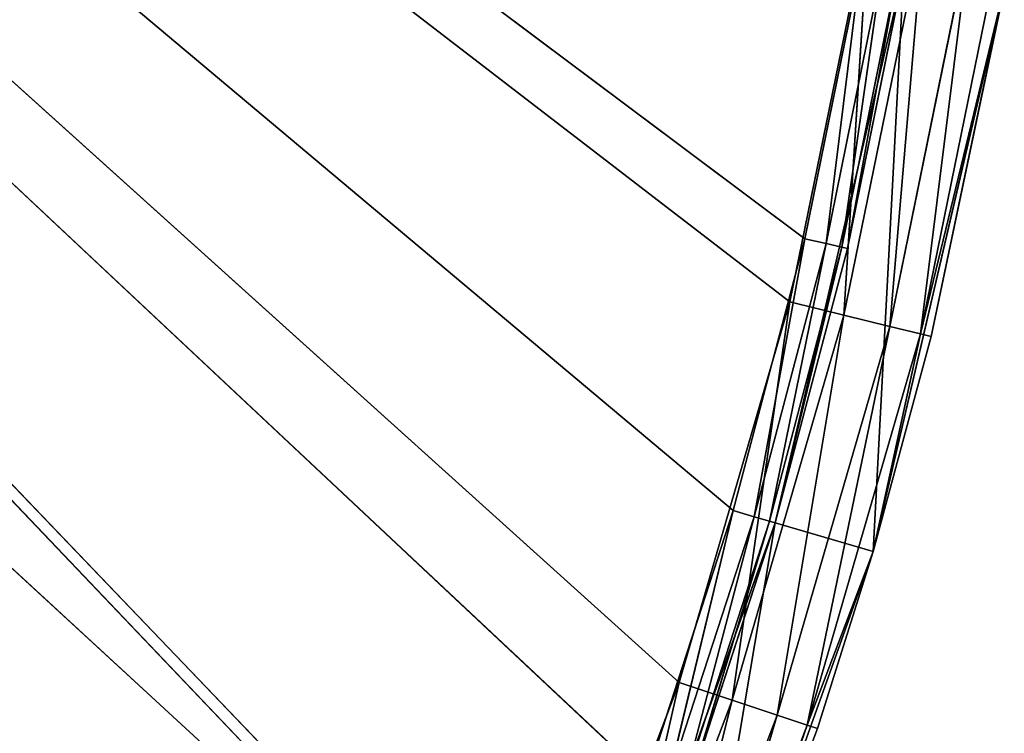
# Model space of a CAD drawing. Extents: x 0 to 71, y 0 to 117.
# Tile 287 of 656: x 63 to 70, y 54 to 59. Entities that reach past the tile are written whole.
import ezdxf

# ---------------------------------------------------------------- set-up
doc = ezdxf.new("R2010")
doc.units = 0
doc.header["$LTSCALE"] = 25.4
doc.layers.get('0').update_dxf_attribs({"color": 13, "linetype": 'CONTINUOUS'})

# ---------------------------------------------------------------- blocks, each defined once
blk = doc.blocks.new('MONO-LONG-I-S-GOLD-7670-76')
at = {"color": 250}
for p, q in [((62.5019, 311.4521, 1.7576), (58.5124, 311.4521, 1.5474)), ((58.5124, 311.4521, 1.5474), (62.3047, 311.4521, 2.4293)), ((62.5019, 311.4521, 1.7576), (58.5124, 311.4521, 1.5474)), ((58.5124, 311.4521, 1.5474), (62.3047, 311.4521, 2.4293)), ((58.5124, 311.4521, 1.5474), (60.4212, 293.4521, 1.9342)), ((58.5124, 311.4521, 1.5474), (60.4212, 293.4521, 1.9342)), ((58.6318, 311.4521, 0.8577), (61.0258, 293.4521, 1.3592)), ((58.6318, 311.4521, 0.8577), (61.0258, 293.4521, 1.3592)), ((58.6318, 311.4521, 0.8577), (62.5019, 311.4521, 1.7576)), ((58.6318, 311.4521, 0.8577), (62.5019, 311.4521, 1.7576)), ((62.3047, 311.4521, 2.4293), (60.4212, 293.4521, 1.9342)), ((62.3047, 311.4521, 2.4293), (60.4212, 293.4521, 1.9342)), ((62.5019, 311.4521, 1.7576), (61.0258, 293.4521, 1.3592)), ((62.5019, 311.4521, 1.7576), (61.0258, 293.4521, 1.3592)), ((66.2442, 311.4521, 3.0929), (62.3047, 311.4521, 2.4293)), ((62.3047, 311.4521, 2.4293), (65.9717, 311.4521, 3.7377)), ((66.2442, 311.4521, 3.0929), (62.3047, 311.4521, 2.4293)), ((62.5019, 311.4521, 1.7576), (62.3047, 311.4521, 2.4293)), ((62.5019, 311.4521, 1.7576), (62.3047, 311.4521, 2.4293)), ((62.3047, 311.4521, 2.4293), (65.9717, 311.4521, 3.7377)), ((62.3047, 311.4521, 2.4293), (64.1569, 293.4521, 3.0311)), ((62.3047, 311.4521, 2.4293), (64.1569, 293.4521, 3.0311)), ((62.3047, 311.4521, 2.4293), (62.3047, 293.4521, 2.4293)), ((62.3047, 311.4521, 2.4293), (62.3047, 293.4521, 2.4293)), ((62.5019, 311.4521, 1.7576), (62.5019, 293.4521, 1.7576)), ((62.5019, 311.4521, 1.7576), (62.5019, 293.4521, 1.7576)), ((62.5019, 311.4521, 1.7576), (63.7177, 293.4521, 2.1389)), ((62.5019, 311.4521, 1.7576), (63.7177, 293.4521, 2.1389)), ((62.5019, 311.4521, 1.7576), (66.2442, 311.4521, 3.0929)), ((62.5019, 311.4521, 1.7576), (66.2442, 311.4521, 3.0929)), ((66.2442, 311.4521, 3.0929), (63.7177, 293.4521, 2.1389)), ((66.2442, 311.4521, 3.0929), (63.7177, 293.4521, 2.1389)), ((58.5056, 293.3021, 1.587), (60.4212, 293.4521, 1.9342)), ((58.5056, 293.3021, 1.587), (60.4212, 293.4521, 1.9342)), ((58.5124, 293.4521, 1.5474), (60.4212, 293.4521, 1.9342)), ((58.5124, 293.4521, 1.5474), (60.4212, 293.4521, 1.9342)), ((61.0258, 293.4521, 1.3592), (58.6318, 293.4521, 0.8577)), ((61.0258, 293.4521, 1.3592), (58.6318, 293.4521, 0.8577)), ((61.0076, 293.0694, 1.4331), (58.6318, 293.4521, 0.8577)), ((61.0076, 293.0694, 1.4331), (58.6318, 293.4521, 0.8577)), ((60.412, 293.3021, 1.9733), (60.4212, 293.4521, 1.9342)), ((60.412, 293.3021, 1.9733), (60.4212, 293.4521, 1.9342)), ((60.412, 293.3021, 1.9733), (62.3047, 293.4521, 2.4293)), ((60.412, 293.3021, 1.9733), (62.3047, 293.4521, 2.4293)), ((60.4212, 293.4521, 1.9342), (62.3047, 293.4521, 2.4293)), ((60.4212, 293.4521, 1.9342), (62.3047, 293.4521, 2.4293)), ((61.0258, 293.4521, 1.3592), (61.0076, 293.0694, 1.4331)), ((61.0076, 293.0694, 1.4331), (62.5019, 293.4521, 1.7576)), ((61.0076, 293.0694, 1.4331), (62.5019, 293.4521, 1.7576)), ((61.0258, 293.4521, 1.3592), (61.0076, 293.0694, 1.4331)), ((62.5019, 293.4521, 1.7576), (61.0258, 293.4521, 1.3592)), ((62.5019, 293.4521, 1.7576), (61.0258, 293.4521, 1.3592)), ((62.2934, 293.3021, 2.4679), (62.3047, 293.4521, 2.4293)), ((62.2934, 293.3021, 2.4679), (62.3047, 293.4521, 2.4293)), ((62.2934, 293.3021, 2.4679), (64.1569, 293.4521, 3.0311)), ((62.2934, 293.3021, 2.4679), (64.1569, 293.4521, 3.0311)), ((62.3047, 293.4521, 2.4293), (64.1569, 293.4521, 3.0311)), ((62.3047, 293.4521, 2.4293), (64.1569, 293.4521, 3.0311)), ((63.7177, 293.4521, 2.1389), (62.5019, 293.4521, 1.7576)), ((63.7177, 293.4521, 2.1389), (62.5019, 293.4521, 1.7576)), ((63.6936, 293.0694, 2.2111), (62.5019, 293.4521, 1.7576)), ((63.6936, 293.0694, 2.2111), (62.5019, 293.4521, 1.7576)), ((63.7177, 293.4521, 2.1389), (63.6936, 293.0694, 2.2111)), ((66.2442, 293.4521, 3.0929), (63.6936, 293.0694, 2.2111)), ((63.7177, 293.4521, 2.1389), (63.6936, 293.0694, 2.2111)), ((66.2442, 293.4521, 3.0929), (63.6936, 293.0694, 2.2111)), ((66.2442, 293.4521, 3.0929), (63.7177, 293.4521, 2.1389)), ((66.2442, 293.4521, 3.0929), (63.7177, 293.4521, 2.1389)), ((58.4868, 293.1923, 1.6952), (60.412, 293.3021, 1.9733)), ((58.4868, 293.1923, 1.6952), (60.412, 293.3021, 1.9733)), ((60.412, 293.3021, 1.9733), (58.5056, 293.3021, 1.587)), ((60.412, 293.3021, 1.9733), (58.5056, 293.3021, 1.587)), ((60.3872, 293.1923, 2.0803), (60.412, 293.3021, 1.9733)), ((60.3872, 293.1923, 2.0803), (60.412, 293.3021, 1.9733)), ((60.3872, 293.1923, 2.0803), (62.2934, 293.3021, 2.4679)), ((60.3872, 293.1923, 2.0803), (62.2934, 293.3021, 2.4679)), ((62.2934, 293.3021, 2.4679), (60.412, 293.3021, 1.9733)), ((62.2934, 293.3021, 2.4679), (60.412, 293.3021, 1.9733)), ((62.2624, 293.1923, 2.5732), (62.2934, 293.3021, 2.4679)), ((62.2624, 293.1923, 2.5732), (62.2934, 293.3021, 2.4679)), ((62.2624, 293.1923, 2.5732), (64.1434, 293.3021, 3.069)), ((62.2624, 293.1923, 2.5732), (64.1434, 293.3021, 3.069)), ((64.1434, 293.3021, 3.069), (62.2934, 293.3021, 2.4679)), ((64.1434, 293.3021, 3.069), (62.2934, 293.3021, 2.4679)), ((62.2202, 293.1521, 2.7171), (41.6526, 293.1521, 27.193)), ((41.6526, 293.1521, 27.193), (64.0561, 293.1521, 3.3137)), ((62.2202, 293.1521, 2.7171), (41.6526, 293.1521, 27.193)), ((60.3532, 293.1521, 2.2264), (41.6526, 293.1521, 27.193)), ((60.3532, 293.1521, 2.2264), (41.6526, 293.1521, 27.193)), ((65.8549, 293.1521, 4.014), (41.6526, 293.1521, 27.193)), ((65.8549, 293.1521, 4.014), (41.6526, 293.1521, 27.193)), ((41.6526, 293.1521, 27.193), (64.0561, 293.1521, 3.3137)), ((58.4613, 293.1521, 1.843), (60.3872, 293.1923, 2.0803)), ((58.4613, 293.1521, 1.843), (60.3872, 293.1923, 2.0803)), ((60.3532, 293.1521, 2.2264), (58.4613, 293.1521, 1.843)), ((60.3532, 293.1521, 2.2264), (58.4613, 293.1521, 1.843)), ((60.3872, 293.1923, 2.0803), (58.4868, 293.1923, 1.6952)), ((60.3872, 293.1923, 2.0803), (58.4868, 293.1923, 1.6952)), ((60.3532, 293.1521, 2.2264), (60.3872, 293.1923, 2.0803)), ((60.3532, 293.1521, 2.2264), (60.3872, 293.1923, 2.0803)), ((60.3532, 293.1521, 2.2264), (62.2624, 293.1923, 2.5732)), ((60.3532, 293.1521, 2.2264), (62.2624, 293.1923, 2.5732)), ((62.2202, 293.1521, 2.7171), (60.3532, 293.1521, 2.2264)), ((62.2202, 293.1521, 2.7171), (60.3532, 293.1521, 2.2264)), ((62.2624, 293.1923, 2.5732), (60.3872, 293.1923, 2.0803)), ((62.2624, 293.1923, 2.5732), (60.3872, 293.1923, 2.0803)), ((62.2202, 293.1521, 2.7171), (62.2624, 293.1923, 2.5732)), ((62.2202, 293.1521, 2.7171), (62.2624, 293.1923, 2.5732)), ((62.2202, 293.1521, 2.7171), (64.1065, 293.1923, 3.1724)), ((62.2202, 293.1521, 2.7171), (64.1065, 293.1923, 3.1724)), ((64.0561, 293.1521, 3.3137), (62.2202, 293.1521, 2.7171)), ((64.0561, 293.1521, 3.3137), (62.2202, 293.1521, 2.7171)), ((64.1065, 293.1923, 3.1724), (62.2624, 293.1923, 2.5732)), ((64.1065, 293.1923, 3.1724), (62.2624, 293.1923, 2.5732)), ((61.0076, 293.0694, 1.4331), (58.2329, 292.745, 1.0878)), ((61.0076, 293.0694, 1.4331), (58.2329, 292.745, 1.0878)), ((61.0076, 293.0694, 1.4331), (58.2677, 293.0694, 0.8738)), ((61.0076, 293.0694, 1.4331), (58.2677, 293.0694, 0.8738)), ((60.9557, 292.745, 1.6436), (63.6936, 293.0694, 2.2111)), ((60.9557, 292.745, 1.6436), (63.6936, 293.0694, 2.2111)), ((60.9557, 292.745, 1.6436), (61.0076, 293.0694, 1.4331)), ((60.9557, 292.745, 1.6436), (61.0076, 293.0694, 1.4331)), ((61.0076, 293.0694, 1.4331), (63.6936, 293.0694, 2.2111)), ((61.0076, 293.0694, 1.4331), (63.6936, 293.0694, 2.2111)), ((66.3082, 293.0694, 3.2027), (63.6249, 292.745, 2.4167)), ((63.6249, 292.745, 2.4167), (63.6936, 293.0694, 2.2111)), ((66.3082, 293.0694, 3.2027), (63.6249, 292.745, 2.4167)), ((63.6249, 292.745, 2.4167), (63.6936, 293.0694, 2.2111)), ((66.3082, 293.0694, 3.2027), (63.6936, 293.0694, 2.2111)), ((66.3082, 293.0694, 3.2027), (63.6936, 293.0694, 2.2111)), ((60.9557, 292.745, 1.6436), (58.1809, 292.5282, 1.408)), ((60.9557, 292.745, 1.6436), (58.1809, 292.5282, 1.408)), ((60.9557, 292.745, 1.6436), (58.2329, 292.745, 1.0878)), ((60.9557, 292.745, 1.6436), (58.2329, 292.745, 1.0878)), ((60.8781, 292.5282, 1.9586), (63.6249, 292.745, 2.4167)), ((60.8781, 292.5282, 1.9586), (63.6249, 292.745, 2.4167)), ((60.8781, 292.5282, 1.9586), (60.9557, 292.745, 1.6436)), ((60.8781, 292.5282, 1.9586), (60.9557, 292.745, 1.6436)), ((60.9557, 292.745, 1.6436), (63.6249, 292.745, 2.4167)), ((60.9557, 292.745, 1.6436), (63.6249, 292.745, 2.4167)), ((66.2232, 292.745, 3.4022), (63.5222, 292.5282, 2.7245)), ((63.5222, 292.5282, 2.7245), (63.6249, 292.745, 2.4167)), ((66.2232, 292.745, 3.4022), (63.5222, 292.5282, 2.7245)), ((63.5222, 292.5282, 2.7245), (63.6249, 292.745, 2.4167)), ((66.2232, 292.745, 3.4022), (63.6249, 292.745, 2.4167)), ((66.2232, 292.745, 3.4022), (63.6249, 292.745, 2.4167)), ((60.8781, 292.5282, 1.9586), (58.1195, 292.4521, 1.7857)), ((60.8781, 292.5282, 1.9586), (58.1195, 292.4521, 1.7857)), ((60.8781, 292.5282, 1.9586), (58.1809, 292.5282, 1.408)), ((60.8781, 292.5282, 1.9586), (58.1809, 292.5282, 1.408)), ((60.7865, 292.4521, 2.3302), (63.5222, 292.5282, 2.7245)), ((60.7865, 292.4521, 2.3302), (63.5222, 292.5282, 2.7245)), ((60.7865, 292.4521, 2.3302), (60.8781, 292.5282, 1.9586)), ((60.7865, 292.4521, 2.3302), (60.8781, 292.5282, 1.9586)), ((60.8781, 292.5282, 1.9586), (63.5222, 292.5282, 2.7245)), ((60.8781, 292.5282, 1.9586), (63.5222, 292.5282, 2.7245)), ((66.0961, 292.5282, 3.7006), (63.401, 292.4521, 3.0875)), ((63.401, 292.4521, 3.0875), (63.5222, 292.5282, 2.7245)), ((66.0961, 292.5282, 3.7006), (63.401, 292.4521, 3.0875)), ((63.401, 292.4521, 3.0875), (63.5222, 292.5282, 2.7245)), ((66.0961, 292.5282, 3.7006), (63.5222, 292.5282, 2.7245)), ((66.0961, 292.5282, 3.7006), (63.5222, 292.5282, 2.7245)), ((60.7865, 292.4521, 2.3302), (41.6526, 292.4521, 27.193)), ((63.401, 292.4521, 3.0875), (41.6526, 292.4521, 27.193)), ((60.7865, 292.4521, 2.3302), (41.6526, 292.4521, 27.193)), ((63.401, 292.4521, 3.0875), (41.6526, 292.4521, 27.193)), ((65.9461, 292.4521, 4.0527), (41.6526, 292.4521, 27.193)), ((65.9461, 292.4521, 4.0527), (41.6526, 292.4521, 27.193)), ((65.9461, 292.4521, 4.0527), (43.0516, 292.4521, 28.8978)), ((65.9461, 292.4521, 4.0527), (43.0516, 292.4521, 28.8978)), ((58.1195, 292.4521, 1.7857), (60.7865, 292.4521, 2.3302)), ((58.1195, 292.4521, 1.7857), (60.7865, 292.4521, 2.3302)), ((60.7865, 292.4521, 2.3302), (63.401, 292.4521, 3.0875)), ((60.7865, 292.4521, 2.3302), (63.401, 292.4521, 3.0875)), ((63.401, 292.4521, 3.0875), (65.9461, 292.4521, 4.0527)), ((63.401, 292.4521, 3.0875), (65.9461, 292.4521, 4.0527))]:
    blk.add_line(p, q, dxfattribs=at)
mesh = blk.add_polyface(dxfattribs=at)
corners = [(62.3047, 311.4521, 2.4293), (62.5019, 311.4521, 1.7576), (58.5124, 311.4521, 1.5474)]
mesh.append_faces([[corners[k] for k in face] for face in [(0, 1, 2)]], dxfattribs={"color": 250})
mesh = blk.add_polyface(dxfattribs=at)
corners = [(62.5019, 311.4521, 1.7576), (58.6318, 311.4521, 0.8577), (58.5124, 311.4521, 1.5474)]
mesh.append_faces([[corners[k] for k in face] for face in [(0, 1, 2)]], dxfattribs={"color": 250})
mesh = blk.add_polyface(dxfattribs=at)
corners = [(62.3047, 311.4521, 2.4293), (58.5124, 311.4521, 1.5474), (60.4212, 293.4521, 1.9342)]
mesh.append_faces([[corners[k] for k in face] for face in [(0, 1, 2)]], dxfattribs={"color": 250})
mesh = blk.add_polyface(dxfattribs=at)
corners = [(60.4212, 293.4521, 1.9342), (58.5124, 311.4521, 1.5474), (58.5124, 293.4521, 1.5474)]
mesh.append_faces([[corners[k] for k in face] for face in [(0, 1, 2)]], dxfattribs={"color": 250})
mesh = blk.add_polyface(dxfattribs=at)
corners = [(61.0258, 293.4521, 1.3592), (58.6318, 293.4521, 0.8577), (58.6318, 311.4521, 0.8577)]
mesh.append_faces([[corners[k] for k in face] for face in [(0, 1, 2)]], dxfattribs={"color": 250})
mesh = blk.add_polyface(dxfattribs=at)
corners = [(62.5019, 311.4521, 1.7576), (61.0258, 293.4521, 1.3592), (58.6318, 311.4521, 0.8577)]
mesh.append_faces([[corners[k] for k in face] for face in [(0, 1, 2)]], dxfattribs={"color": 250})
mesh = blk.add_polyface(dxfattribs=at)
corners = [(62.3047, 311.4521, 2.4293), (60.4212, 293.4521, 1.9342), (62.3047, 293.4521, 2.4293)]
mesh.append_faces([[corners[k] for k in face] for face in [(0, 1, 2)]], dxfattribs={"color": 250})
mesh = blk.add_polyface(dxfattribs=at)
corners = [(62.5019, 293.4521, 1.7576), (61.0258, 293.4521, 1.3592), (62.5019, 311.4521, 1.7576)]
mesh.append_faces([[corners[k] for k in face] for face in [(0, 1, 2)]], dxfattribs={"color": 250})
mesh = blk.add_polyface(dxfattribs=at)
corners = [(65.9717, 311.4521, 3.7377), (66.2442, 311.4521, 3.0929), (62.3047, 311.4521, 2.4293)]
mesh.append_faces([[corners[k] for k in face] for face in [(0, 1, 2)]], dxfattribs={"color": 250})
mesh = blk.add_polyface(dxfattribs=at)
corners = [(66.2442, 311.4521, 3.0929), (62.5019, 311.4521, 1.7576), (62.3047, 311.4521, 2.4293)]
mesh.append_faces([[corners[k] for k in face] for face in [(0, 1, 2)]], dxfattribs={"color": 250})
mesh = blk.add_polyface(dxfattribs=at)
corners = [(65.9717, 311.4521, 3.7377), (62.3047, 311.4521, 2.4293), (64.1569, 293.4521, 3.0311)]
mesh.append_faces([[corners[k] for k in face] for face in [(0, 1, 2)]], dxfattribs={"color": 250})
mesh = blk.add_polyface(dxfattribs=at)
corners = [(64.1569, 293.4521, 3.0311), (62.3047, 311.4521, 2.4293), (62.3047, 293.4521, 2.4293)]
mesh.append_faces([[corners[k] for k in face] for face in [(0, 1, 2)]], dxfattribs={"color": 250})
mesh = blk.add_polyface(dxfattribs=at)
corners = [(63.7177, 293.4521, 2.1389), (62.5019, 293.4521, 1.7576), (62.5019, 311.4521, 1.7576)]
mesh.append_faces([[corners[k] for k in face] for face in [(0, 1, 2)]], dxfattribs={"color": 250})
mesh = blk.add_polyface(dxfattribs=at)
corners = [(66.2442, 311.4521, 3.0929), (63.7177, 293.4521, 2.1389), (62.5019, 311.4521, 1.7576)]
mesh.append_faces([[corners[k] for k in face] for face in [(0, 1, 2)]], dxfattribs={"color": 250})
mesh = blk.add_polyface(dxfattribs=at)
corners = [(66.2442, 293.4521, 3.0929), (63.7177, 293.4521, 2.1389), (66.2442, 311.4521, 3.0929)]
mesh.append_faces([[corners[k] for k in face] for face in [(0, 1, 2)]], dxfattribs={"color": 250})
mesh = blk.add_polyface(dxfattribs=at)
corners = [(61.0076, 293.0694, 1.4331), (58.2677, 293.0694, 0.8738), (58.6318, 293.4521, 0.8577)]
mesh.append_faces([[corners[k] for k in face] for face in [(0, 1, 2)]], dxfattribs={"color": 250})
mesh = blk.add_polyface(dxfattribs=at)
corners = [(60.4212, 293.4521, 1.9342), (58.5124, 293.4521, 1.5474), (58.5056, 293.3021, 1.587)]
mesh.append_faces([[corners[k] for k in face] for face in [(0, 1, 2)]], dxfattribs={"color": 250})
mesh = blk.add_polyface(dxfattribs=at)
corners = [(60.4212, 293.4521, 1.9342), (58.5056, 293.3021, 1.587), (60.412, 293.3021, 1.9733)]
mesh.append_faces([[corners[k] for k in face] for face in [(0, 1, 2)]], dxfattribs={"color": 250})
mesh = blk.add_polyface(dxfattribs=at)
corners = [(61.0258, 293.4521, 1.3592), (61.0076, 293.0694, 1.4331), (58.6318, 293.4521, 0.8577)]
mesh.append_faces([[corners[k] for k in face] for face in [(0, 1, 2)]], dxfattribs={"color": 250})
mesh = blk.add_polyface(dxfattribs=at)
corners = [(62.3047, 293.4521, 2.4293), (60.4212, 293.4521, 1.9342), (60.412, 293.3021, 1.9733)]
mesh.append_faces([[corners[k] for k in face] for face in [(0, 1, 2)]], dxfattribs={"color": 250})
mesh = blk.add_polyface(dxfattribs=at)
corners = [(62.3047, 293.4521, 2.4293), (60.412, 293.3021, 1.9733), (62.2934, 293.3021, 2.4679)]
mesh.append_faces([[corners[k] for k in face] for face in [(0, 1, 2)]], dxfattribs={"color": 250})
mesh = blk.add_polyface(dxfattribs=at)
corners = [(63.6936, 293.0694, 2.2111), (61.0076, 293.0694, 1.4331), (62.5019, 293.4521, 1.7576)]
mesh.append_faces([[corners[k] for k in face] for face in [(0, 1, 2)]], dxfattribs={"color": 250})
mesh = blk.add_polyface(dxfattribs=at)
corners = [(62.5019, 293.4521, 1.7576), (61.0076, 293.0694, 1.4331), (61.0258, 293.4521, 1.3592)]
mesh.append_faces([[corners[k] for k in face] for face in [(0, 1, 2)]], dxfattribs={"color": 250})
mesh = blk.add_polyface(dxfattribs=at)
corners = [(64.1569, 293.4521, 3.0311), (62.3047, 293.4521, 2.4293), (62.2934, 293.3021, 2.4679)]
mesh.append_faces([[corners[k] for k in face] for face in [(0, 1, 2)]], dxfattribs={"color": 250})
mesh = blk.add_polyface(dxfattribs=at)
corners = [(64.1569, 293.4521, 3.0311), (62.2934, 293.3021, 2.4679), (64.1434, 293.3021, 3.069)]
mesh.append_faces([[corners[k] for k in face] for face in [(0, 1, 2)]], dxfattribs={"color": 250})
mesh = blk.add_polyface(dxfattribs=at)
corners = [(63.7177, 293.4521, 2.1389), (63.6936, 293.0694, 2.2111), (62.5019, 293.4521, 1.7576)]
mesh.append_faces([[corners[k] for k in face] for face in [(0, 1, 2)]], dxfattribs={"color": 250})
mesh = blk.add_polyface(dxfattribs=at)
corners = [(66.2442, 293.4521, 3.0929), (63.6936, 293.0694, 2.2111), (63.7177, 293.4521, 2.1389)]
mesh.append_faces([[corners[k] for k in face] for face in [(0, 1, 2)]], dxfattribs={"color": 250})
mesh = blk.add_polyface(dxfattribs=at)
corners = [(66.3082, 293.0694, 3.2027), (63.6936, 293.0694, 2.2111), (66.2442, 293.4521, 3.0929)]
mesh.append_faces([[corners[k] for k in face] for face in [(0, 1, 2)]], dxfattribs={"color": 250})
mesh = blk.add_polyface(dxfattribs=at)
corners = [(60.412, 293.3021, 1.9733), (58.5056, 293.3021, 1.587), (58.4868, 293.1923, 1.6952)]
mesh.append_faces([[corners[k] for k in face] for face in [(0, 1, 2)]], dxfattribs={"color": 250})
mesh = blk.add_polyface(dxfattribs=at)
corners = [(60.3872, 293.1923, 2.0803), (60.412, 293.3021, 1.9733), (58.4868, 293.1923, 1.6952)]
mesh.append_faces([[corners[k] for k in face] for face in [(0, 1, 2)]], dxfattribs={"color": 250})
mesh = blk.add_polyface(dxfattribs=at)
corners = [(62.2934, 293.3021, 2.4679), (60.412, 293.3021, 1.9733), (60.3872, 293.1923, 2.0803)]
mesh.append_faces([[corners[k] for k in face] for face in [(0, 1, 2)]], dxfattribs={"color": 250})
mesh = blk.add_polyface(dxfattribs=at)
corners = [(62.2624, 293.1923, 2.5732), (62.2934, 293.3021, 2.4679), (60.3872, 293.1923, 2.0803)]
mesh.append_faces([[corners[k] for k in face] for face in [(0, 1, 2)]], dxfattribs={"color": 250})
mesh = blk.add_polyface(dxfattribs=at)
corners = [(64.1434, 293.3021, 3.069), (62.2934, 293.3021, 2.4679), (62.2624, 293.1923, 2.5732)]
mesh.append_faces([[corners[k] for k in face] for face in [(0, 1, 2)]], dxfattribs={"color": 250})
mesh = blk.add_polyface(dxfattribs=at)
corners = [(64.1065, 293.1923, 3.1724), (64.1434, 293.3021, 3.069), (62.2624, 293.1923, 2.5732)]
mesh.append_faces([[corners[k] for k in face] for face in [(0, 1, 2)]], dxfattribs={"color": 250})
mesh = blk.add_polyface(dxfattribs=at)
corners = [(41.6526, 293.1521, 27.193), (64.0561, 293.1521, 3.3137), (62.2202, 293.1521, 2.7171)]
mesh.append_faces([[corners[k] for k in face] for face in [(0, 1, 2)]], dxfattribs={"color": 250})
mesh = blk.add_polyface(dxfattribs=at)
corners = [(41.6526, 293.1521, 27.193), (62.2202, 293.1521, 2.7171), (60.3532, 293.1521, 2.2264)]
mesh.append_faces([[corners[k] for k in face] for face in [(0, 1, 2)]], dxfattribs={"color": 250})
mesh = blk.add_polyface(dxfattribs=at)
corners = [(41.6526, 293.1521, 27.193), (60.3532, 293.1521, 2.2264), (58.4613, 293.1521, 1.843)]
mesh.append_faces([[corners[k] for k in face] for face in [(0, 1, 2)]], dxfattribs={"color": 250})
mesh = blk.add_polyface(dxfattribs=at)
corners = [(43.0516, 293.1521, 28.8978), (67.6109, 293.1521, 4.8159), (41.6526, 293.1521, 27.193)]
mesh.append_faces([[corners[k] for k in face] for face in [(0, 1, 2)]], dxfattribs={"color": 250})
mesh = blk.add_polyface(dxfattribs=at)
corners = [(41.6526, 293.1521, 27.193), (67.6109, 293.1521, 4.8159), (65.8549, 293.1521, 4.014)]
mesh.append_faces([[corners[k] for k in face] for face in [(0, 1, 2)]], dxfattribs={"color": 250})
mesh = blk.add_polyface(dxfattribs=at)
corners = [(41.6526, 293.1521, 27.193), (65.8549, 293.1521, 4.014), (64.0561, 293.1521, 3.3137)]
mesh.append_faces([[corners[k] for k in face] for face in [(0, 1, 2)]], dxfattribs={"color": 250})
mesh = blk.add_polyface(dxfattribs=at)
corners = [(43.0516, 293.1521, 28.8978), (72.5648, 293.1521, 7.8032), (70.9713, 293.1521, 6.7136)]
mesh.append_faces([[corners[k] for k in face] for face in [(0, 1, 2)]], dxfattribs={"color": 250})
mesh = blk.add_polyface(dxfattribs=at)
corners = [(43.0516, 293.1521, 28.8978), (70.9713, 293.1521, 6.7136), (69.3182, 293.1521, 5.7168)]
mesh.append_faces([[corners[k] for k in face] for face in [(0, 1, 2)]], dxfattribs={"color": 250})
mesh = blk.add_polyface(dxfattribs=at)
corners = [(43.0516, 293.1521, 28.8978), (69.3182, 293.1521, 5.7168), (67.6109, 293.1521, 4.8159)]
mesh.append_faces([[corners[k] for k in face] for face in [(0, 1, 2)]], dxfattribs={"color": 250})
mesh = blk.add_polyface(dxfattribs=at)
corners = [(60.3872, 293.1923, 2.0803), (58.4868, 293.1923, 1.6952), (58.4613, 293.1521, 1.843)]
mesh.append_faces([[corners[k] for k in face] for face in [(0, 1, 2)]], dxfattribs={"color": 250})
mesh = blk.add_polyface(dxfattribs=at)
corners = [(60.3532, 293.1521, 2.2264), (60.3872, 293.1923, 2.0803), (58.4613, 293.1521, 1.843)]
mesh.append_faces([[corners[k] for k in face] for face in [(0, 1, 2)]], dxfattribs={"color": 250})
mesh = blk.add_polyface(dxfattribs=at)
corners = [(62.2624, 293.1923, 2.5732), (60.3872, 293.1923, 2.0803), (60.3532, 293.1521, 2.2264)]
mesh.append_faces([[corners[k] for k in face] for face in [(0, 1, 2)]], dxfattribs={"color": 250})
mesh = blk.add_polyface(dxfattribs=at)
corners = [(62.2202, 293.1521, 2.7171), (62.2624, 293.1923, 2.5732), (60.3532, 293.1521, 2.2264)]
mesh.append_faces([[corners[k] for k in face] for face in [(0, 1, 2)]], dxfattribs={"color": 250})
mesh = blk.add_polyface(dxfattribs=at)
corners = [(64.1065, 293.1923, 3.1724), (62.2624, 293.1923, 2.5732), (62.2202, 293.1521, 2.7171)]
mesh.append_faces([[corners[k] for k in face] for face in [(0, 1, 2)]], dxfattribs={"color": 250})
mesh = blk.add_polyface(dxfattribs=at)
corners = [(64.0561, 293.1521, 3.3137), (64.1065, 293.1923, 3.1724), (62.2202, 293.1521, 2.7171)]
mesh.append_faces([[corners[k] for k in face] for face in [(0, 1, 2)]], dxfattribs={"color": 250})
mesh = blk.add_polyface(dxfattribs=at)
corners = [(61.0076, 293.0694, 1.4331), (58.2329, 292.745, 1.0878), (58.2677, 293.0694, 0.8738)]
mesh.append_faces([[corners[k] for k in face] for face in [(0, 1, 2)]], dxfattribs={"color": 250})
mesh = blk.add_polyface(dxfattribs=at)
corners = [(61.0076, 293.0694, 1.4331), (60.9557, 292.745, 1.6436), (58.2329, 292.745, 1.0878)]
mesh.append_faces([[corners[k] for k in face] for face in [(0, 1, 2)]], dxfattribs={"color": 250})
mesh = blk.add_polyface(dxfattribs=at)
corners = [(63.6936, 293.0694, 2.2111), (63.6249, 292.745, 2.4167), (60.9557, 292.745, 1.6436)]
mesh.append_faces([[corners[k] for k in face] for face in [(0, 1, 2)]], dxfattribs={"color": 250})
mesh = blk.add_polyface(dxfattribs=at)
corners = [(63.6936, 293.0694, 2.2111), (60.9557, 292.745, 1.6436), (61.0076, 293.0694, 1.4331)]
mesh.append_faces([[corners[k] for k in face] for face in [(0, 1, 2)]], dxfattribs={"color": 250})
mesh = blk.add_polyface(dxfattribs=at)
corners = [(66.3082, 293.0694, 3.2027), (63.6249, 292.745, 2.4167), (63.6936, 293.0694, 2.2111)]
mesh.append_faces([[corners[k] for k in face] for face in [(0, 1, 2)]], dxfattribs={"color": 250})
mesh = blk.add_polyface(dxfattribs=at)
corners = [(66.3082, 293.0694, 3.2027), (66.2232, 292.745, 3.4022), (63.6249, 292.745, 2.4167)]
mesh.append_faces([[corners[k] for k in face] for face in [(0, 1, 2)]], dxfattribs={"color": 250})
mesh = blk.add_polyface(dxfattribs=at)
corners = [(60.9557, 292.745, 1.6436), (58.1809, 292.5282, 1.408), (58.2329, 292.745, 1.0878)]
mesh.append_faces([[corners[k] for k in face] for face in [(0, 1, 2)]], dxfattribs={"color": 250})
mesh = blk.add_polyface(dxfattribs=at)
corners = [(60.8781, 292.5282, 1.9586), (58.1809, 292.5282, 1.408), (60.9557, 292.745, 1.6436)]
mesh.append_faces([[corners[k] for k in face] for face in [(0, 1, 2)]], dxfattribs={"color": 250})
mesh = blk.add_polyface(dxfattribs=at)
corners = [(63.5222, 292.5282, 2.7245), (60.8781, 292.5282, 1.9586), (63.6249, 292.745, 2.4167)]
mesh.append_faces([[corners[k] for k in face] for face in [(0, 1, 2)]], dxfattribs={"color": 250})
mesh = blk.add_polyface(dxfattribs=at)
corners = [(63.6249, 292.745, 2.4167), (60.8781, 292.5282, 1.9586), (60.9557, 292.745, 1.6436)]
mesh.append_faces([[corners[k] for k in face] for face in [(0, 1, 2)]], dxfattribs={"color": 250})
mesh = blk.add_polyface(dxfattribs=at)
corners = [(66.2232, 292.745, 3.4022), (63.5222, 292.5282, 2.7245), (63.6249, 292.745, 2.4167)]
mesh.append_faces([[corners[k] for k in face] for face in [(0, 1, 2)]], dxfattribs={"color": 250})
mesh = blk.add_polyface(dxfattribs=at)
corners = [(66.0961, 292.5282, 3.7006), (63.5222, 292.5282, 2.7245), (66.2232, 292.745, 3.4022)]
mesh.append_faces([[corners[k] for k in face] for face in [(0, 1, 2)]], dxfattribs={"color": 250})
mesh = blk.add_polyface(dxfattribs=at)
corners = [(60.8781, 292.5282, 1.9586), (58.1195, 292.4521, 1.7857), (58.1809, 292.5282, 1.408)]
mesh.append_faces([[corners[k] for k in face] for face in [(0, 1, 2)]], dxfattribs={"color": 250})
mesh = blk.add_polyface(dxfattribs=at)
corners = [(60.7865, 292.4521, 2.3302), (58.1195, 292.4521, 1.7857), (60.8781, 292.5282, 1.9586)]
mesh.append_faces([[corners[k] for k in face] for face in [(0, 1, 2)]], dxfattribs={"color": 250})
mesh = blk.add_polyface(dxfattribs=at)
corners = [(63.401, 292.4521, 3.0875), (60.7865, 292.4521, 2.3302), (63.5222, 292.5282, 2.7245)]
mesh.append_faces([[corners[k] for k in face] for face in [(0, 1, 2)]], dxfattribs={"color": 250})
mesh = blk.add_polyface(dxfattribs=at)
corners = [(63.5222, 292.5282, 2.7245), (60.7865, 292.4521, 2.3302), (60.8781, 292.5282, 1.9586)]
mesh.append_faces([[corners[k] for k in face] for face in [(0, 1, 2)]], dxfattribs={"color": 250})
mesh = blk.add_polyface(dxfattribs=at)
corners = [(66.0961, 292.5282, 3.7006), (63.401, 292.4521, 3.0875), (63.5222, 292.5282, 2.7245)]
mesh.append_faces([[corners[k] for k in face] for face in [(0, 1, 2)]], dxfattribs={"color": 250})
mesh = blk.add_polyface(dxfattribs=at)
corners = [(65.9461, 292.4521, 4.0527), (63.401, 292.4521, 3.0875), (66.0961, 292.5282, 3.7006)]
mesh.append_faces([[corners[k] for k in face] for face in [(0, 1, 2)]], dxfattribs={"color": 250})
mesh = blk.add_polyface(dxfattribs=at)
corners = [(41.6526, 292.4521, 27.193), (58.1195, 292.4521, 1.7857), (60.7865, 292.4521, 2.3302)]
mesh.append_faces([[corners[k] for k in face] for face in [(0, 1, 2)]], dxfattribs={"color": 250})
mesh = blk.add_polyface(dxfattribs=at)
corners = [(41.6526, 292.4521, 27.193), (60.7865, 292.4521, 2.3302), (63.401, 292.4521, 3.0875)]
mesh.append_faces([[corners[k] for k in face] for face in [(0, 1, 2)]], dxfattribs={"color": 250})
mesh = blk.add_polyface(dxfattribs=at)
corners = [(41.6526, 292.4521, 27.193), (63.401, 292.4521, 3.0875), (65.9461, 292.4521, 4.0527)]
mesh.append_faces([[corners[k] for k in face] for face in [(0, 1, 2)]], dxfattribs={"color": 250})
mesh = blk.add_polyface(dxfattribs=at)
corners = [(43.0516, 292.4521, 28.8978), (41.6526, 292.4521, 27.193), (65.9461, 292.4521, 4.0527)]
mesh.append_faces([[corners[k] for k in face] for face in [(0, 1, 2)]], dxfattribs={"color": 250})
mesh = blk.add_polyface(dxfattribs=at)
corners = [(43.0516, 292.4521, 28.8978), (70.7626, 292.4521, 6.5806), (73.0027, 292.4521, 8.1268)]
mesh.append_faces([[corners[k] for k in face] for face in [(0, 1, 2)]], dxfattribs={"color": 250})
mesh = blk.add_polyface(dxfattribs=at)
corners = [(43.0516, 292.4521, 28.8978), (65.9461, 292.4521, 4.0527), (68.4053, 292.4521, 5.2196)]
mesh.append_faces([[corners[k] for k in face] for face in [(0, 1, 2)]], dxfattribs={"color": 250})
mesh = blk.add_polyface(dxfattribs=at)
corners = [(43.0516, 292.4521, 28.8978), (68.4053, 292.4521, 5.2196), (70.7626, 292.4521, 6.5806)]
mesh.append_faces([[corners[k] for k in face] for face in [(0, 1, 2)]], dxfattribs={"color": 250})

msp = doc.modelspace()

# ---------------------------------------------------------------- block references
at = {"color": 0, "extrusion": (-1, 2.22045e-16, -4.44089e-16)}
msp.add_blockref('MONO-LONG-I-S-GOLD-7670-76', (-117.6143, -1.6302, -70.6892), dxfattribs=at)

doc.saveas('drawing.dxf')
